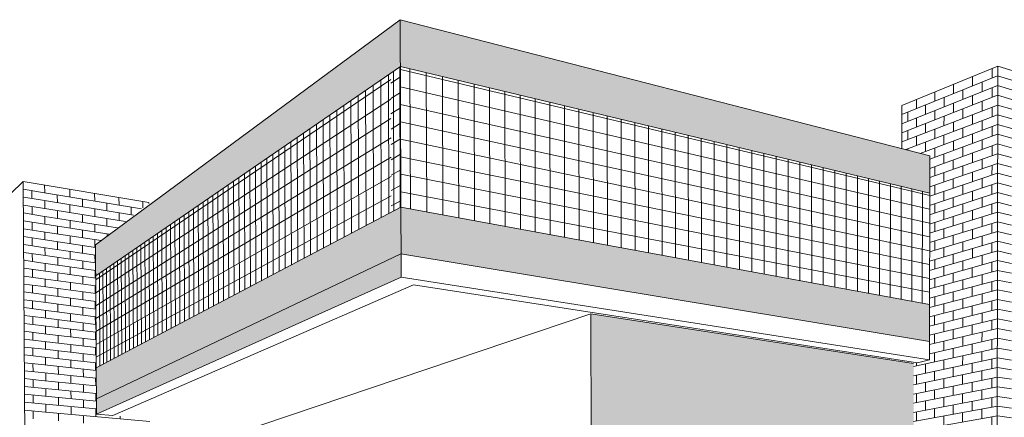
# Model space of a CAD drawing. Header units: metres. Extents: x -33 to 126, y -29 to 31.
# Tile 263 of 656: x 33.1057 to 33.12352, y 0.73533 to 0.74253. Entities that reach past the tile are written whole.
import ezdxf

# ---------------------------------------------------------------- set-up
doc = ezdxf.new("R2010")
doc.units = ezdxf.units.M
for name, color, linetype, lineweight in [('A-FLOR', 192, 'Continuous', 18), ('A-WALL', 113, 'Continuous', 18), ('A-WALL-PATT', 111, 'Continuous', 35)]:
    doc.layers.add(name, color=color, linetype=linetype, lineweight=lineweight)

# ---------------------------------------------------------------- blocks, each defined once
blk = doc.blocks.new('FP_135-CARGA-DESCARGA')
at = {"layer": 'A-WALL-PATT', "lineweight": 9}
for p, q in [((-6.275147, 0.739576), (-6.275147, 0.739576)), ((-6.275301, 0.739459), (-6.274992, 0.739408)), ((-6.275145, 0.739291), (-6.275146, 0.739433)), ((-6.2753, 0.739316), (-6.274991, 0.739266)), ((-6.275299, 0.739173), (-6.27499, 0.739123)), ((-6.275299, 0.73903), (-6.274989, 0.738981)), ((-6.275143, 0.739006), (-6.275144, 0.739148)), ((-6.275298, 0.738887), (-6.274988, 0.738839)), ((-6.275142, 0.738721), (-6.275143, 0.738863)), ((-6.275297, 0.738744), (-6.274987, 0.738697)), ((-6.275296, 0.738602), (-6.274987, 0.738555)), ((-6.275295, 0.738459), (-6.274986, 0.738413)), ((-6.27514, 0.738436), (-6.275141, 0.738578)), ((-6.275294, 0.738316), (-6.274985, 0.738271)), ((-6.275138, 0.738151), (-6.275139, 0.738293)), ((-6.275293, 0.738173), (-6.274984, 0.738129)), ((-6.275293, 0.73803), (-6.274983, 0.737987)), ((-6.275137, 0.737866), (-6.275137, 0.738008)), ((-6.275292, 0.737887), (-6.274982, 0.737845)), ((-6.275291, 0.737744), (-6.274982, 0.737703)), ((-6.27529, 0.737602), (-6.274981, 0.737561)), ((-6.275135, 0.737581), (-6.275136, 0.737724)), ((-6.275289, 0.737459), (-6.27498, 0.737419)), ((-6.275133, 0.737296), (-6.275134, 0.737439)), ((-6.275288, 0.737316), (-6.274979, 0.737277)), ((-6.275287, 0.737173), (-6.274978, 0.737135)), ((-6.275287, 0.737031), (-6.274977, 0.736993)), ((-6.275132, 0.737012), (-6.275132, 0.737154)), ((-6.275286, 0.736888), (-6.274977, 0.736851)), ((-6.27513, 0.736727), (-6.275131, 0.73687)), ((-6.275285, 0.736745), (-6.274976, 0.736709)), ((-6.275284, 0.736602), (-6.274975, 0.736568)), ((-6.275128, 0.736443), (-6.275129, 0.736585)), ((-6.275283, 0.73646), (-6.274974, 0.736426)), ((-6.275282, 0.736317), (-6.274973, 0.736284)), ((-6.275281, 0.736174), (-6.274972, 0.736142)), ((-6.275126, 0.736158), (-6.275127, 0.7363)), ((-6.275281, 0.736032), (-6.274972, 0.736)), ((-6.275125, 0.735874), (-6.275126, 0.736016)), ((-6.27528, 0.735889), (-6.274971, 0.735859)), ((-6.275279, 0.735747), (-6.27497, 0.735717)), ((-6.275278, 0.735604), (-6.274969, 0.735575)), ((-6.275123, 0.73559), (-6.275124, 0.735732)), ((-6.275277, 0.735462), (-6.274968, 0.735433)), ((-6.275121, 0.735305), (-6.275122, 0.735447))]:
    blk.add_line(p, q, dxfattribs=at)
blk = doc.blocks.new('FP_136-CARGA-DESCARGA')
at = {"layer": 'A-WALL-PATT', "lineweight": 9}
for p, q in [((-6.274915, 0.739395), (-6.274916, 0.739537)), ((-6.274992, 0.739408), (-6.27316, 0.739103)), ((-6.274687, 0.739498), (-6.274687, 0.739498)), ((-6.274685, 0.739215), (-6.274686, 0.739357)), ((-6.274459, 0.739319), (-6.274459, 0.73946)), ((-6.274234, 0.739422), (-6.274234, 0.739422)), ((-6.27401, 0.739244), (-6.274011, 0.739384)), ((-6.27379, 0.739346), (-6.27379, 0.739346)), ((-6.274991, 0.739266), (-6.273306, 0.738989)), ((-6.274913, 0.739111), (-6.274914, 0.739253)), ((-6.274457, 0.739038), (-6.274458, 0.739178)), ((-6.274233, 0.739141), (-6.274233, 0.739281)), ((-6.273788, 0.739068), (-6.273789, 0.739207)), ((-6.273569, 0.739171), (-6.27357, 0.739309)), ((-6.273352, 0.739272), (-6.273352, 0.739272)), ((-6.273136, 0.739122), (-6.273137, 0.739236)), ((-6.27499, 0.739123), (-6.273452, 0.738875)), ((-6.274683, 0.738933), (-6.274684, 0.739074)), ((-6.274231, 0.738861), (-6.274232, 0.739001)), ((-6.274009, 0.738965), (-6.274009, 0.739105)), ((-6.273568, 0.738894), (-6.273569, 0.739033)), ((-6.273351, 0.738997), (-6.273352, 0.739135)), ((-6.274989, 0.738981), (-6.273599, 0.738761)), ((-6.274988, 0.738839), (-6.273746, 0.738646)), ((-6.274912, 0.738827), (-6.274912, 0.738969)), ((-6.274455, 0.738756), (-6.274456, 0.738897)), ((-6.274007, 0.738686), (-6.274008, 0.738826)), ((-6.273787, 0.738791), (-6.273787, 0.73893)), ((-6.274987, 0.738697), (-6.273895, 0.73853)), ((-6.27491, 0.738543), (-6.274911, 0.738685)), ((-6.274682, 0.73865), (-6.274682, 0.738792)), ((-6.274229, 0.738581), (-6.27423, 0.738721)), ((-6.273786, 0.738615), (-6.273786, 0.738652)), ((-6.274987, 0.738555), (-6.273994, 0.738406)), ((-6.27468, 0.738368), (-6.274681, 0.738509)), ((-6.274454, 0.738475), (-6.274455, 0.738616)), ((-6.274006, 0.738407), (-6.274006, 0.738547)), ((-6.274986, 0.738413), (-6.273993, 0.738266)), ((-6.274908, 0.73826), (-6.274909, 0.738402)), ((-6.274452, 0.738194), (-6.274453, 0.738334)), ((-6.274228, 0.738301), (-6.274229, 0.738441)), ((-6.274985, 0.738271), (-6.273993, 0.738127)), ((-6.274984, 0.738129), (-6.273992, 0.737988)), ((-6.274907, 0.737976), (-6.274907, 0.738118)), ((-6.274678, 0.738085), (-6.274679, 0.738227)), ((-6.274226, 0.738021), (-6.274227, 0.738161)), ((-6.274004, 0.738129), (-6.274005, 0.738268)), ((-6.274983, 0.737987), (-6.273991, 0.737848)), ((-6.274677, 0.737803), (-6.274678, 0.737944)), ((-6.274451, 0.737912), (-6.274451, 0.738053)), ((-6.274002, 0.73785), (-6.274003, 0.737989)), ((-6.274982, 0.737845), (-6.27399, 0.737709)), ((-6.274905, 0.737693), (-6.274906, 0.737834)), ((-6.274449, 0.737631), (-6.27445, 0.737772)), ((-6.274225, 0.737741), (-6.274226, 0.737881)), ((-6.274982, 0.737703), (-6.273989, 0.73757)), ((-6.274981, 0.737561), (-6.273989, 0.73743)), ((-6.274675, 0.737521), (-6.274676, 0.737662)), ((-6.274223, 0.737461), (-6.274224, 0.737601)), ((-6.274001, 0.737571), (-6.274002, 0.737711)), ((-6.27498, 0.737419), (-6.273988, 0.737291)), ((-6.274903, 0.737409), (-6.274904, 0.737551)), ((-6.274447, 0.73735), (-6.274448, 0.737491)), ((-6.273999, 0.737293), (-6.274, 0.737432)), ((-6.274979, 0.737277), (-6.273987, 0.737152)), ((-6.274902, 0.737126), (-6.274902, 0.737267)), ((-6.274674, 0.737238), (-6.274674, 0.73738)), ((-6.274446, 0.737069), (-6.274447, 0.73721)), ((-6.274222, 0.737181), (-6.274222, 0.737321)), ((-6.274978, 0.737135), (-6.273986, 0.737013)), ((-6.274672, 0.736956), (-6.274673, 0.737097)), ((-6.27422, 0.736902), (-6.274221, 0.737042)), ((-6.273998, 0.737014), (-6.273999, 0.737153)), ((-6.274977, 0.736993), (-6.273986, 0.736873)), ((-6.274977, 0.736851), (-6.273985, 0.736734)), ((-6.2749, 0.736842), (-6.274901, 0.736984)), ((-6.274444, 0.736788), (-6.274445, 0.736929)), ((-6.273996, 0.736735), (-6.273997, 0.736875)), ((-6.274976, 0.736709), (-6.273984, 0.736595)), ((-6.274898, 0.736559), (-6.274899, 0.736701)), ((-6.27467, 0.736674), (-6.274671, 0.736815)), ((-6.274219, 0.736622), (-6.274219, 0.736762)), ((-6.274975, 0.736568), (-6.273983, 0.736456)), ((-6.274669, 0.736392), (-6.274669, 0.736533)), ((-6.274443, 0.736508), (-6.274443, 0.736648)), ((-6.273995, 0.736457), (-6.273996, 0.736596)), ((-6.274974, 0.736426), (-6.273983, 0.736317)), ((-6.274897, 0.736276), (-6.274897, 0.736417)), ((-6.274441, 0.736227), (-6.274442, 0.736367)), ((-6.274217, 0.736342), (-6.274218, 0.736482)), ((-6.273993, 0.736179), (-6.273994, 0.736318)), ((-6.274973, 0.736284), (-6.273982, 0.736177)), ((-6.274972, 0.736142), (-6.273981, 0.736038)), ((-6.274667, 0.73611), (-6.274668, 0.736251)), ((-6.274215, 0.736063), (-6.274216, 0.736203)), ((-6.274972, 0.736), (-6.27398, 0.735899)), ((-6.274895, 0.735992), (-6.274896, 0.736134)), ((-6.274665, 0.735828), (-6.274666, 0.735969)), ((-6.274439, 0.735946), (-6.27444, 0.736086)), ((-6.273992, 0.7359), (-6.273993, 0.736039)), ((-6.274971, 0.735859), (-6.27398, 0.73576)), ((-6.274893, 0.735709), (-6.274894, 0.735851)), ((-6.274438, 0.735665), (-6.274439, 0.735806)), ((-6.274214, 0.735783), (-6.274215, 0.735923)), ((-6.27497, 0.735717), (-6.273979, 0.735621)), ((-6.274664, 0.735546), (-6.274665, 0.735687)), ((-6.274212, 0.735504), (-6.274213, 0.735644)), ((-6.27399, 0.735622), (-6.273991, 0.735761)), ((-6.274969, 0.735575), (-6.273978, 0.735482)), ((-6.274968, 0.735433), (-6.27301, 0.735254)), ((-6.274892, 0.735426), (-6.274892, 0.735568)), ((-6.274436, 0.735385), (-6.274437, 0.735525)), ((-6.273989, 0.735344), (-6.273989, 0.735483)), ((-6.274662, 0.735265), (-6.274663, 0.735405)), ((-6.274211, 0.735225), (-6.274212, 0.735364)), ((-6.273549, 0.735304), (-6.273549, 0.73535))]:
    blk.add_line(p, q, dxfattribs=at)
blk = doc.blocks.new('FP_137-CARGA-DESCARGA')
at = {"layer": 'A-WALL-PATT', "lineweight": 9}
for p, q in [((-6.259401, 0.740811), (-6.257668, 0.741513)), ((-6.258123, 0.741329), (-6.258123, 0.741502)), ((-6.257947, 0.741575), (-6.257947, 0.741575)), ((-6.257768, 0.741472), (-6.257768, 0.741648)), ((-6.259401, 0.740646), (-6.257668, 0.741337)), ((-6.258469, 0.741189), (-6.258469, 0.74136)), ((-6.258297, 0.74143), (-6.258297, 0.74143)), ((-6.257947, 0.741225), (-6.257947, 0.7414)), ((-6.259401, 0.740481), (-6.257668, 0.74116)), ((-6.258971, 0.741153), (-6.258971, 0.741153)), ((-6.258806, 0.741052), (-6.258806, 0.741221)), ((-6.258638, 0.74129), (-6.258638, 0.74129)), ((-6.258297, 0.741086), (-6.258297, 0.741258)), ((-6.258123, 0.740982), (-6.258123, 0.741155)), ((-6.257768, 0.741121), (-6.257768, 0.741297)), ((-6.259401, 0.740317), (-6.257668, 0.740984)), ((-6.259295, 0.74102), (-6.259295, 0.74102)), ((-6.259134, 0.740919), (-6.259134, 0.741086)), ((-6.258971, 0.740818), (-6.258971, 0.740985)), ((-6.258638, 0.74095), (-6.258638, 0.74112)), ((-6.258469, 0.740847), (-6.258469, 0.741018)), ((-6.257947, 0.740877), (-6.257947, 0.741051)), ((-6.259328, 0.740179), (-6.257668, 0.740808)), ((-6.259295, 0.740689), (-6.259295, 0.740854)), ((-6.258806, 0.740715), (-6.258806, 0.740883)), ((-6.258639, 0.74061), (-6.258638, 0.74078)), ((-6.258297, 0.740742), (-6.258297, 0.740914)), ((-6.258124, 0.740635), (-6.258123, 0.740809)), ((-6.257769, 0.74077), (-6.257768, 0.740945)), ((-6.259134, 0.740586), (-6.259134, 0.740753)), ((-6.259072, 0.740109), (-6.257669, 0.740632)), ((-6.258971, 0.740482), (-6.258971, 0.74065)), ((-6.258469, 0.740505), (-6.258469, 0.740676)), ((-6.257947, 0.740528), (-6.257947, 0.740702)), ((-6.257769, 0.740419), (-6.257769, 0.740594)), ((-6.259295, 0.740357), (-6.259295, 0.740523)), ((-6.259134, 0.740253), (-6.259134, 0.740419)), ((-6.258898, 0.740006), (-6.257669, 0.740455)), ((-6.258806, 0.740377), (-6.258806, 0.740546)), ((-6.258639, 0.740271), (-6.258639, 0.74044)), ((-6.258298, 0.740397), (-6.258298, 0.74057)), ((-6.258124, 0.740289), (-6.258124, 0.740462)), ((-6.258971, 0.740147), (-6.258971, 0.740315)), ((-6.258898, 0.739838), (-6.257669, 0.740279)), ((-6.258469, 0.740163), (-6.258469, 0.740334)), ((-6.257948, 0.740179), (-6.257948, 0.740353)), ((-6.257769, 0.740068), (-6.257769, 0.740243)), ((-6.259295, 0.74017), (-6.259295, 0.740192)), ((-6.258898, 0.73967), (-6.257669, 0.740103)), ((-6.258806, 0.74004), (-6.258806, 0.740208)), ((-6.258639, 0.739931), (-6.258639, 0.740101)), ((-6.258298, 0.740053), (-6.258298, 0.740225)), ((-6.258124, 0.739943), (-6.258124, 0.740116)), ((-6.258898, 0.739502), (-6.257669, 0.739927)), ((-6.25847, 0.739821), (-6.25847, 0.739992)), ((-6.258298, 0.739709), (-6.258298, 0.739881)), ((-6.257948, 0.73983), (-6.257948, 0.740005)), ((-6.25777, 0.739717), (-6.257769, 0.739892)), ((-6.258898, 0.739334), (-6.257669, 0.739751)), ((-6.258806, 0.739702), (-6.258806, 0.739871)), ((-6.258639, 0.739591), (-6.258639, 0.739761)), ((-6.258124, 0.739596), (-6.258124, 0.739769)), ((-6.258899, 0.739166), (-6.25767, 0.739575)), ((-6.258806, 0.739365), (-6.258806, 0.739533)), ((-6.25847, 0.739479), (-6.25847, 0.73965)), ((-6.258298, 0.739365), (-6.258298, 0.739537)), ((-6.257948, 0.739482), (-6.257948, 0.739656)), ((-6.25777, 0.739366), (-6.25777, 0.739541)), ((-6.258899, 0.738998), (-6.25767, 0.739399)), ((-6.258639, 0.739252), (-6.258639, 0.739422)), ((-6.258125, 0.73925), (-6.258124, 0.739423)), ((-6.258899, 0.73883), (-6.25767, 0.739223)), ((-6.258807, 0.739028), (-6.258807, 0.739196)), ((-6.25847, 0.739137), (-6.25847, 0.739308)), ((-6.258299, 0.739021), (-6.258298, 0.739193)), ((-6.257949, 0.739133), (-6.257948, 0.739308)), ((-6.25777, 0.739015), (-6.25777, 0.739191)), ((-6.258899, 0.738662), (-6.25767, 0.739047)), ((-6.25864, 0.738912), (-6.258639, 0.739082)), ((-6.258125, 0.738904), (-6.258125, 0.739077)), ((-6.258899, 0.738494), (-6.25767, 0.738871)), ((-6.258807, 0.73869), (-6.258807, 0.738859)), ((-6.25847, 0.738796), (-6.25847, 0.738967)), ((-6.258299, 0.738678), (-6.258299, 0.73885)), ((-6.257949, 0.738785), (-6.257949, 0.738959)), ((-6.257771, 0.738665), (-6.25777, 0.73884)), ((-6.258899, 0.738326), (-6.25767, 0.738695)), ((-6.25864, 0.738573), (-6.25864, 0.738743)), ((-6.258125, 0.738558), (-6.258125, 0.738731)), ((-6.258899, 0.738158), (-6.257671, 0.738519)), ((-6.258807, 0.738353), (-6.258807, 0.738522)), ((-6.258471, 0.738454), (-6.25847, 0.738625)), ((-6.258299, 0.738334), (-6.258299, 0.738506)), ((-6.257949, 0.738437), (-6.257949, 0.738611)), ((-6.257771, 0.738314), (-6.257771, 0.738489)), ((-6.258899, 0.73799), (-6.257671, 0.738343)), ((-6.25864, 0.738234), (-6.25864, 0.738404)), ((-6.258471, 0.738113), (-6.258471, 0.738284)), ((-6.258125, 0.738212), (-6.258125, 0.738385)), ((-6.258899, 0.737822), (-6.257671, 0.738167)), ((-6.258807, 0.738016), (-6.258807, 0.738185)), ((-6.258299, 0.737991), (-6.258299, 0.738162)), ((-6.257949, 0.738089), (-6.257949, 0.738263)), ((-6.257771, 0.737964), (-6.257771, 0.738139)), ((-6.258899, 0.737654), (-6.257671, 0.737991)), ((-6.25864, 0.737895), (-6.25864, 0.738064)), ((-6.258471, 0.737772), (-6.258471, 0.737942)), ((-6.258126, 0.737866), (-6.258126, 0.738039)), ((-6.258899, 0.737487), (-6.257671, 0.737815)), ((-6.258807, 0.73768), (-6.258807, 0.737848)), ((-6.2583, 0.737647), (-6.258299, 0.737819)), ((-6.25795, 0.737741), (-6.25795, 0.737915)), ((-6.257771, 0.737613), (-6.257771, 0.737788)), ((-6.258899, 0.737319), (-6.257671, 0.737639)), ((-6.25864, 0.737556), (-6.25864, 0.737725)), ((-6.258471, 0.737431), (-6.258471, 0.737601)), ((-6.258126, 0.737521), (-6.258126, 0.737694)), ((-6.25795, 0.737393), (-6.25795, 0.737567)), ((-6.258899, 0.737151), (-6.257671, 0.737464)), ((-6.258807, 0.737343), (-6.258807, 0.737511)), ((-6.258641, 0.737217), (-6.25864, 0.737386)), ((-6.2583, 0.737304), (-6.2583, 0.737475)), ((-6.257772, 0.737263), (-6.257772, 0.737438)), ((-6.2589, 0.736983), (-6.257672, 0.737288)), ((-6.258471, 0.73709), (-6.258471, 0.73726)), ((-6.258126, 0.737175), (-6.258126, 0.737348)), ((-6.25795, 0.737045), (-6.25795, 0.737219)), ((-6.2589, 0.736816), (-6.257672, 0.737112)), ((-6.258808, 0.737006), (-6.258808, 0.737174)), ((-6.258641, 0.736878), (-6.258641, 0.737048)), ((-6.2583, 0.73696), (-6.2583, 0.737132)), ((-6.257772, 0.736913), (-6.257772, 0.737088)), ((-6.2589, 0.736648), (-6.257672, 0.736936)), ((-6.258472, 0.736749), (-6.258471, 0.736919)), ((-6.258126, 0.73683), (-6.258126, 0.737002)), ((-6.257951, 0.736697), (-6.25795, 0.736871)), ((-6.2589, 0.73648), (-6.257672, 0.736761)), ((-6.258808, 0.73667), (-6.258808, 0.736838)), ((-6.258641, 0.736539), (-6.258641, 0.736709)), ((-6.2583, 0.736617), (-6.2583, 0.736789)), ((-6.257772, 0.736563), (-6.257772, 0.736738)), ((-6.259189, 0.736248), (-6.257672, 0.736585)), ((-6.258808, 0.736333), (-6.258808, 0.736501)), ((-6.258472, 0.736408), (-6.258472, 0.736578)), ((-6.258127, 0.736484), (-6.258127, 0.736657)), ((-6.257951, 0.736349), (-6.257951, 0.736523)), ((-6.259189, 0.736083), (-6.257672, 0.736409)), ((-6.259136, 0.73626), (-6.259136, 0.736316)), ((-6.258641, 0.736201), (-6.258641, 0.73637)), ((-6.258301, 0.736274), (-6.2583, 0.736446)), ((-6.257773, 0.736213), (-6.257773, 0.736388)), ((-6.25919, 0.735917), (-6.257673, 0.736234)), ((-6.258973, 0.736129), (-6.258973, 0.736296)), ((-6.258808, 0.735997), (-6.258808, 0.736165)), ((-6.258472, 0.736067), (-6.258472, 0.736237)), ((-6.258127, 0.736139), (-6.258127, 0.736311)), ((-6.257951, 0.736002), (-6.257951, 0.736176)), ((-6.25919, 0.735751), (-6.257673, 0.736058)), ((-6.259136, 0.735928), (-6.259136, 0.736094)), ((-6.258973, 0.735795), (-6.258973, 0.735962)), ((-6.258641, 0.735862), (-6.258641, 0.736031)), ((-6.258301, 0.735931), (-6.258301, 0.736103)), ((-6.258127, 0.735794), (-6.258127, 0.735966)), ((-6.257773, 0.735863), (-6.257773, 0.736038)), ((-6.25919, 0.735586), (-6.257673, 0.735882)), ((-6.258808, 0.73566), (-6.258808, 0.735828)), ((-6.258472, 0.735726), (-6.258472, 0.735896)), ((-6.257951, 0.735654), (-6.257951, 0.735828)), ((-6.25919, 0.73542), (-6.257673, 0.735707)), ((-6.259136, 0.735596), (-6.259136, 0.735762)), ((-6.258973, 0.735461), (-6.258973, 0.735628)), ((-6.258641, 0.735524), (-6.258641, 0.735693)), ((-6.258301, 0.735588), (-6.258301, 0.73576)), ((-6.258128, 0.735448), (-6.258127, 0.735621)), ((-6.257773, 0.735513), (-6.257773, 0.735688)), ((-6.25919, 0.735254), (-6.257673, 0.735531)), ((-6.259136, 0.735264), (-6.259136, 0.73543)), ((-6.258808, 0.735324), (-6.258808, 0.735492)), ((-6.258472, 0.735385), (-6.258472, 0.735556)), ((-6.257952, 0.735307), (-6.257952, 0.735481)), ((-6.25919, 0.735089), (-6.257673, 0.735356)), ((-6.258642, 0.735185), (-6.258642, 0.735355)), ((-6.258301, 0.735245), (-6.258301, 0.735417)), ((-6.257774, 0.735163), (-6.257774, 0.735338))]:
    blk.add_line(p, q, dxfattribs=at)
blk = doc.blocks.new('FP_138-CARGA-DESCARGA')
at = {"layer": 'A-WALL-PATT', "lineweight": 9}
for p, q in [((-6.257668, 0.741513), (-6.257413, 0.741435)), ((-6.257668, 0.741337), (-6.257413, 0.74126)), ((-6.257668, 0.74116), (-6.257414, 0.741085)), ((-6.257668, 0.740984), (-6.257414, 0.74091)), ((-6.257668, 0.740808), (-6.257414, 0.740735)), ((-6.257669, 0.740632), (-6.257414, 0.74056)), ((-6.257669, 0.740455), (-6.257414, 0.740385)), ((-6.257669, 0.740279), (-6.257415, 0.74021)), ((-6.257669, 0.740103), (-6.257415, 0.740035)), ((-6.257669, 0.739927), (-6.257415, 0.73986)), ((-6.257669, 0.739751), (-6.257415, 0.739685)), ((-6.25767, 0.739575), (-6.257415, 0.73951)), ((-6.25767, 0.739399), (-6.257415, 0.739336)), ((-6.25767, 0.739223), (-6.257416, 0.739161)), ((-6.25767, 0.739047), (-6.257416, 0.738986)), ((-6.25767, 0.738871), (-6.257416, 0.738811)), ((-6.25767, 0.738695), (-6.257416, 0.738637)), ((-6.257671, 0.738519), (-6.257416, 0.738462)), ((-6.257671, 0.738343), (-6.257417, 0.738287)), ((-6.257671, 0.738167), (-6.257417, 0.738113)), ((-6.257671, 0.737991), (-6.257417, 0.737938)), ((-6.257671, 0.737815), (-6.257417, 0.737764)), ((-6.257671, 0.737639), (-6.257417, 0.737589)), ((-6.257671, 0.737464), (-6.257417, 0.737414)), ((-6.257672, 0.737288), (-6.257418, 0.73724)), ((-6.257672, 0.737112), (-6.257418, 0.737065)), ((-6.257672, 0.736936), (-6.257418, 0.736891)), ((-6.257672, 0.736761), (-6.257418, 0.736717)), ((-6.257672, 0.736585), (-6.257418, 0.736542)), ((-6.257672, 0.736409), (-6.257419, 0.736368)), ((-6.257673, 0.736234), (-6.257419, 0.736193)), ((-6.257673, 0.736058), (-6.257419, 0.736019)), ((-6.257673, 0.735882), (-6.257419, 0.735845)), ((-6.257673, 0.735707), (-6.257419, 0.73567)), ((-6.257673, 0.735531), (-6.257419, 0.735496)), ((-6.257673, 0.735356), (-6.25742, 0.735322))]:
    blk.add_line(p, q, dxfattribs=at)
blk = doc.blocks.new('FP_152-CARGA-DESCARGA')
at = {"layer": 'A-WALL-PATT', "lineweight": 9}
for p, q in [((-6.268685, 0.739024), (-6.268694, 0.741532)), ((-6.273991, 0.737817), (-6.26865, 0.741444)), ((-6.268963, 0.738877), (-6.268972, 0.741341)), ((-6.268825, 0.73895), (-6.268834, 0.741436)), ((-6.269232, 0.738735), (-6.269241, 0.741156)), ((-6.269099, 0.738805), (-6.269108, 0.741248)), ((-6.27399, 0.737583), (-6.268649, 0.741093)), ((-6.269492, 0.738597), (-6.269501, 0.740978)), ((-6.269363, 0.738665), (-6.269372, 0.741066)), ((-6.269743, 0.738465), (-6.269752, 0.740805)), ((-6.269619, 0.73853), (-6.269628, 0.740891)), ((-6.273988, 0.73735), (-6.268648, 0.740742)), ((-6.269986, 0.738336), (-6.269995, 0.740639)), ((-6.269866, 0.7384), (-6.269875, 0.740721)), ((-6.270221, 0.738212), (-6.27023, 0.740477)), ((-6.270105, 0.738274), (-6.270114, 0.740557)), ((-6.273987, 0.737117), (-6.268646, 0.740391)), ((-6.27056, 0.738033), (-6.270569, 0.740244)), ((-6.270449, 0.738092), (-6.270458, 0.740321)), ((-6.270336, 0.738151), (-6.270345, 0.740398)), ((-6.270777, 0.737918), (-6.270786, 0.740095)), ((-6.270669, 0.737975), (-6.270679, 0.740169)), ((-6.273986, 0.736884), (-6.268645, 0.74004)), ((-6.271091, 0.737752), (-6.2711, 0.73988)), ((-6.270988, 0.737807), (-6.270997, 0.739951)), ((-6.270883, 0.737862), (-6.270892, 0.740023)), ((-6.271292, 0.737646), (-6.271301, 0.739742)), ((-6.271192, 0.737699), (-6.271201, 0.739811)), ((-6.273984, 0.736651), (-6.268644, 0.739689)), ((-6.271582, 0.737492), (-6.271592, 0.739542)), ((-6.271487, 0.737543), (-6.271496, 0.739608)), ((-6.27139, 0.737594), (-6.271399, 0.739674)), ((-6.271861, 0.737345), (-6.27187, 0.739351)), ((-6.271769, 0.737394), (-6.271779, 0.739414)), ((-6.271676, 0.737443), (-6.271686, 0.739478)), ((-6.273983, 0.736418), (-6.268643, 0.739339)), ((-6.272127, 0.737204), (-6.272137, 0.739168)), ((-6.27204, 0.737251), (-6.272049, 0.739228)), ((-6.271951, 0.737298), (-6.27196, 0.739289)), ((-6.272383, 0.737069), (-6.272392, 0.738993)), ((-6.272299, 0.737114), (-6.272308, 0.73905)), ((-6.272214, 0.737159), (-6.272223, 0.739109)), ((-6.272628, 0.736939), (-6.272638, 0.738824)), ((-6.272548, 0.736982), (-6.272557, 0.738879)), ((-6.272466, 0.737025), (-6.272475, 0.738936)), ((-6.272864, 0.736815), (-6.272874, 0.738662)), ((-6.272787, 0.736856), (-6.272796, 0.738715)), ((-6.272708, 0.736897), (-6.272717, 0.738769)), ((-6.273164, 0.736656), (-6.273174, 0.738456)), ((-6.273091, 0.736695), (-6.2731, 0.738507)), ((-6.273016, 0.736734), (-6.273026, 0.738558)), ((-6.272941, 0.736774), (-6.27295, 0.73861)), ((-6.27338, 0.736542), (-6.273389, 0.738308)), ((-6.273309, 0.73658), (-6.273318, 0.738357)), ((-6.273237, 0.736618), (-6.273246, 0.738406)), ((-6.273655, 0.736397), (-6.273664, 0.73812)), ((-6.273587, 0.736433), (-6.273596, 0.738166)), ((-6.273519, 0.736469), (-6.273528, 0.738213)), ((-6.27345, 0.736505), (-6.273459, 0.73826)), ((-6.273916, 0.736259), (-6.273925, 0.73794)), ((-6.273852, 0.736293), (-6.273861, 0.737984)), ((-6.273787, 0.736327), (-6.273796, 0.738029)), ((-6.273721, 0.736362), (-6.27373, 0.738074)), ((-6.27398, 0.736225), (-6.273989, 0.737896))]:
    blk.add_line(p, q, dxfattribs=at)
blk = doc.blocks.new('FP_155-CARGA-DESCARGA')
at = {"layer": 'A-WALL-PATT', "lineweight": 9}
for p, q in [((-6.268478, 0.741628), (-6.258898, 0.739348)), ((-6.268297, 0.739106), (-6.268305, 0.741639)), ((-6.268001, 0.739051), (-6.268009, 0.741568)), ((-6.26771, 0.738998), (-6.267717, 0.741498)), ((-6.268477, 0.741311), (-6.258899, 0.739097)), ((-6.267422, 0.738945), (-6.267429, 0.741429)), ((-6.267137, 0.738892), (-6.267144, 0.741361)), ((-6.266857, 0.738841), (-6.266863, 0.741294)), ((-6.266579, 0.738789), (-6.266585, 0.741228)), ((-6.266305, 0.738739), (-6.266311, 0.741162)), ((-6.268476, 0.740995), (-6.258899, 0.738847)), ((-6.266035, 0.738689), (-6.26604, 0.741097)), ((-6.265768, 0.73864), (-6.265773, 0.741033)), ((-6.265504, 0.738591), (-6.265509, 0.74097)), ((-6.265243, 0.738543), (-6.265248, 0.740908)), ((-6.264985, 0.738496), (-6.26499, 0.740846)), ((-6.26473, 0.738449), (-6.264735, 0.740785)), ((-6.268475, 0.740679), (-6.258899, 0.738596)), ((-6.264479, 0.738403), (-6.264483, 0.740725)), ((-6.26423, 0.738357), (-6.264234, 0.740665)), ((-6.263984, 0.738311), (-6.263988, 0.740607)), ((-6.263742, 0.738267), (-6.263745, 0.740548)), ((-6.263501, 0.738223), (-6.263505, 0.740491)), ((-6.263264, 0.738179), (-6.263267, 0.740434)), ((-6.268474, 0.740363), (-6.258899, 0.738346)), ((-6.26303, 0.738136), (-6.263032, 0.740378)), ((-6.262798, 0.738093), (-6.2628, 0.740322)), ((-6.262568, 0.738051), (-6.26257, 0.740268)), ((-6.262341, 0.738009), (-6.262343, 0.740213)), ((-6.262117, 0.737968), (-6.262119, 0.74016)), ((-6.261896, 0.737927), (-6.261897, 0.740107)), ((-6.268473, 0.740047), (-6.258899, 0.738095)), ((-6.261676, 0.737886), (-6.261678, 0.740054)), ((-6.261459, 0.737846), (-6.261461, 0.740002)), ((-6.261245, 0.737807), (-6.261246, 0.739951)), ((-6.261033, 0.737768), (-6.261034, 0.7399)), ((-6.268472, 0.739731), (-6.258899, 0.737845)), ((-6.260823, 0.737729), (-6.260823, 0.73985)), ((-6.260615, 0.737691), (-6.260616, 0.7398)), ((-6.26041, 0.737653), (-6.26041, 0.739751)), ((-6.260207, 0.737616), (-6.260207, 0.739702)), ((-6.260005, 0.737579), (-6.260005, 0.739654)), ((-6.259807, 0.737542), (-6.259806, 0.739607)), ((-6.25961, 0.737506), (-6.259609, 0.73956)), ((-6.268471, 0.739415), (-6.258899, 0.737595)), ((-6.259415, 0.73747), (-6.259414, 0.739513)), ((-6.259222, 0.737434), (-6.259221, 0.739467)), ((-6.259031, 0.737399), (-6.25903, 0.739421))]:
    blk.add_line(p, q, dxfattribs=at)
blk = doc.blocks.new('FP_156-CARGA-DESCARGA')
at = {"layer": 'A-WALL-PATT', "lineweight": 9}
for p, q in [((-6.268481, 0.739132), (-6.26849, 0.741672)), ((-6.26865, 0.741378), (-6.268478, 0.741494)), ((-6.268595, 0.739071), (-6.268604, 0.741594)), ((-6.268649, 0.7411), (-6.268477, 0.741213)), ((-6.268648, 0.740823), (-6.268476, 0.740933)), ((-6.268647, 0.740545), (-6.268475, 0.740653)), ((-6.268646, 0.740268), (-6.268474, 0.740372)), ((-6.268645, 0.739991), (-6.268473, 0.740092)), ((-6.268644, 0.739714), (-6.268472, 0.739812)), ((-6.268643, 0.739437), (-6.268471, 0.739532)), ((-6.268642, 0.73916), (-6.26847, 0.739252))]:
    blk.add_line(p, q, dxfattribs=at)

msp = doc.modelspace()

# ---------------------------------------------------------------- hatches: boundary and pattern name
at = {"layer": 'A-WALL'}
for points in [[(33.107077, 0.737895), (33.112418, 0.741562), (33.112415, 0.742402), (33.107074, 0.738452)], [(33.112418, 0.741562), (33.11259, 0.74168), (33.112587, 0.742529), (33.112415, 0.742402), (33.112417, 0.741684)], [(33.12217, 0.73939), (33.12217, 0.740062), (33.112587, 0.742529), (33.11259, 0.74168), (33.121666, 0.73951)], [(33.107091, 0.735389), (33.112431, 0.737791), (33.112426, 0.739047), (33.107086, 0.736224)], [(33.112431, 0.737791), (33.112603, 0.737868), (33.112598, 0.739138), (33.112426, 0.739047), (33.11243, 0.737871)], [(33.116056, 0.727385), (33.121876, 0.727824), (33.121879, 0.736304), (33.116037, 0.737202), (33.116056, 0.727621)]]:
    msp.add_hatch(color=256, dxfattribs=at).paths.add_polyline_path(points, flags=0)
at = {"layer": 'A-WALL', "lineweight": 9}
msp.add_hatch(color=256, dxfattribs=at).paths.add_polyline_path([(33.122169, 0.736704), (33.122169, 0.737375), (33.112598, 0.739138), (33.112601, 0.738291), (33.121445, 0.736824)], flags=0)

# ---------------------------------------------------------------- linework, layer by layer
at = {"layer": 'A-FLOR', "lineweight": 9}
for p, q in [((33.107089, 0.735667), (33.112601, 0.738291)), ((33.112601, 0.738291), (33.122169, 0.736704)), ((33.112603, 0.737868), (33.107091, 0.735389)), ((33.122168, 0.736369), (33.112603, 0.737868))]:
    msp.add_line(p, q, dxfattribs=at)
at = {"layer": 'A-WALL', "lineweight": 9}
for p, q in [((33.107074, 0.738452), (33.112587, 0.742529)), ((33.112587, 0.742529), (33.112603, 0.737868)), ((33.112587, 0.742529), (33.12217, 0.740062)), ((33.107077, 0.737895), (33.11259, 0.74168)), ((33.11259, 0.74168), (33.12217, 0.73939)), ((33.123401, 0.741689), (33.121667, 0.740976)), ((33.123387, 0.727658), (33.123401, 0.741689)), ((33.125791, 0.740943), (33.123401, 0.741689)), ((33.121667, 0.740976), (33.121667, 0.740199)), ((33.122168, 0.736369), (33.12217, 0.740062)), ((33.105766, 0.739602), (33.105135, 0.738992)), ((33.105835, 0.728212), (33.105766, 0.739602)), ((33.108038, 0.739218), (33.105766, 0.739602)), ((33.108038, 0.739204), (33.108038, 0.739218)), ((33.112598, 0.739138), (33.107086, 0.736224)), ((33.122169, 0.737375), (33.112598, 0.739138)), ((33.107074, 0.738452), (33.107091, 0.735389)), ((33.112826, 0.73773), (33.107385, 0.735362)), ((33.121951, 0.73632), (33.112826, 0.73773)), ((33.116037, 0.737202), (33.10958, 0.735027)), ((33.121879, 0.736304), (33.116037, 0.737202)), ((33.116037, 0.737202), (33.116056, 0.727385)), ((33.121951, 0.73632), (33.122168, 0.736369)), ((33.107091, 0.735389), (33.107385, 0.735362))]:
    msp.add_line(p, q, dxfattribs=at)

# ---------------------------------------------------------------- block references
for name in ['FP_156-CARGA-DESCARGA', 'FP_152-CARGA-DESCARGA', 'FP_155-CARGA-DESCARGA', 'FP_137-CARGA-DESCARGA', 'FP_138-CARGA-DESCARGA', 'FP_135-CARGA-DESCARGA', 'FP_136-CARGA-DESCARGA']:
    msp.add_blockref(name, (39.381068, 0), dxfattribs=at)

doc.saveas('drawing.dxf')
